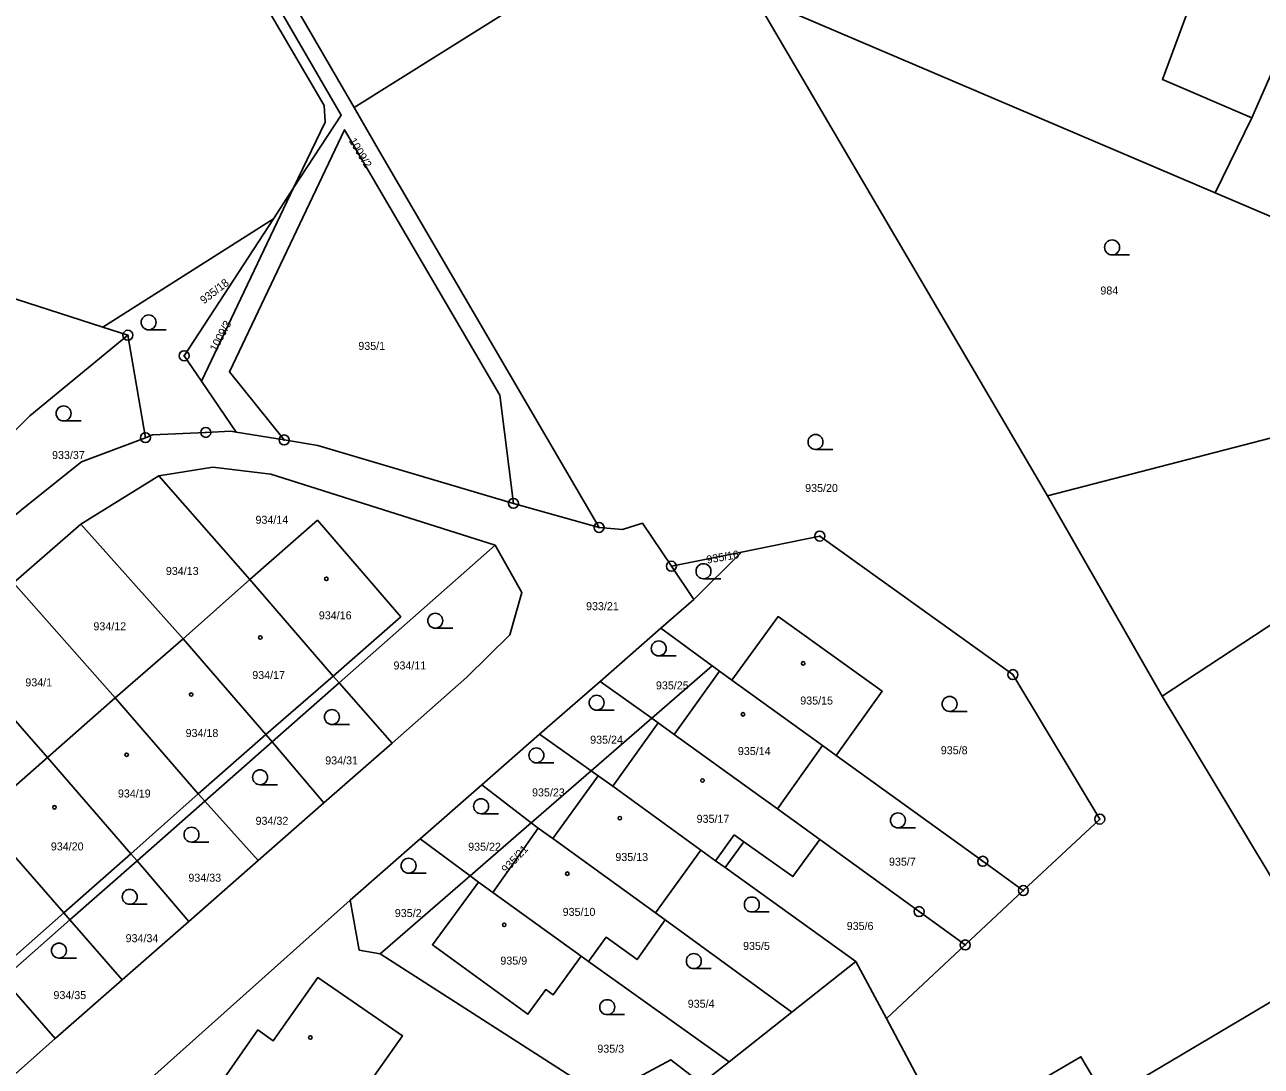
# Model space of a CAD drawing. Extents: x -587171 to -555306, y -1167727 to -1074732.
# Drawn here: x -560154.7 to -560030.6, y -1077489.4 to -1077384.9 of the extents above; entities that cross this region are included whole.
import ezdxf

# ---------------------------------------------------------------- set-up
doc = ezdxf.new("R2010")
doc.units = 0
for name, color, linetype in [('Hranice parcel', 7, 'Continuous'), ('Parcelní čísla', 7, 'Continuous'), ('Vnitřní kresba', 7, 'Continuous'), ('Značky bodu BP', 7, 'Continuous'), ('Značky budov', 7, 'Continuous'), ('Značky kultur', 7, 'Continuous')]:
    doc.layers.add(name, color=color, linetype=linetype)

msp = doc.modelspace()

# ---------------------------------------------------------------- linework, layer by layer
at = {"layer": 'Hranice parcel'}
for p, q in [((-560124.64, -1077392.99), (-560149.36, -1077350.77)), ((-560129.37, -1077379.84), (-560121.62, -1077393.21)), ((-560052.04, -1077432.19), (-560081.46, -1077382.08)), ((-560104.36, -1077382.36), (-560121.62, -1077393.21)), ((-560035.23, -1077401.78), (-560077.14, -1077383.92)), ((-560029.21, -1077388.91), (-560031.56, -1077394.23)), ((-560124.54, -1077394.67), (-560124.64, -1077392.99)), ((-560031.56, -1077394.23), (-560035.23, -1077401.78)), ((-560127.7, -1077401.28), (-560124.54, -1077394.67)), ((-560127.7, -1077401.28), (-560136.95, -1077420.66)), ((-560129.72, -1077404.38), (-560127.7, -1077401.28)), ((-560015.02, -1077410.41), (-560035.23, -1077401.78)), ((-560129.72, -1077404.38), (-560146.85, -1077415.24)), ((-560144.32, -1077416.06), (-560146.85, -1077415.24)), ((-560142.56, -1077426.34), (-560144.32, -1077416.06)), ((-560133.47, -1077425.78), (-560136.95, -1077420.66)), ((-560009.14, -1077421.01), (-560052.04, -1077432.19)), ((-560133.47, -1077425.78), (-560133.99, -1077425.69)), ((-560128.64, -1077426.57), (-560133.47, -1077425.78)), ((-560040.54, -1077452.27), (-560002.46, -1077427.25)), ((-560149.03, -1077435.03), (-560141.21, -1077430.16)), ((-560132.1, -1077440.57), (-560141.21, -1077430.16)), ((-560097.05, -1077435.35), (-560105.64, -1077432.93)), ((-560098.55, -1077432.78), (-560097.05, -1077435.35)), ((-560040.54, -1077452.27), (-560052.04, -1077432.19)), ((-560155.8, -1077440.89), (-560149.03, -1077435.03)), ((-560138.78, -1077446.54), (-560149.03, -1077435.03)), ((-560094.7, -1077435.56), (-560097.05, -1077435.35)), ((-560107.47, -1077437.12), (-560123.14, -1077450.94)), ((-560082.76, -1077437.82), (-560089.79, -1077439.24)), ((-560082.76, -1077437.82), (-560087.55, -1077442.57)), ((-560087.55, -1077442.57), (-560089.79, -1077439.24)), ((-560145.61, -1077452.45), (-560155.8, -1077440.89)), ((-560138.78, -1077446.54), (-560132.1, -1077440.57)), ((-560132.1, -1077440.57), (-560123.73, -1077450.27)), ((-560090.85, -1077445.46), (-560087.55, -1077442.57)), ((-560096.95, -1077450.8), (-560090.85, -1077445.46)), ((-560090.85, -1077445.46), (-560085.69, -1077449.24)), ((-560145.61, -1077452.45), (-560138.78, -1077446.54)), ((-560162.51, -1077446.85), (-560152.39, -1077458.44)), ((-560085.69, -1077449.24), (-560091.76, -1077454.5)), ((-560123.73, -1077450.27), (-560123.14, -1077450.94)), ((-560129.86, -1077456.86), (-560123.14, -1077450.94)), ((-560123.14, -1077450.94), (-560117.82, -1077456.99)), ((-560103.01, -1077456.1), (-560096.95, -1077450.8)), ((-560091.76, -1077454.5), (-560096.95, -1077450.8)), ((-560074.64, -1077457.23), (-560083.71, -1077450.68)), ((-560152.39, -1077458.44), (-560145.61, -1077452.45)), ((-560028.24, -1077472.73), (-560040.54, -1077452.27)), ((-560091.76, -1077454.5), (-560097.83, -1077459.77)), ((-560108.82, -1077461.19), (-560103.01, -1077456.1)), ((-560097.83, -1077459.77), (-560103.01, -1077456.1)), ((-560136.61, -1077462.81), (-560129.86, -1077456.86)), ((-560129.86, -1077456.86), (-560124.66, -1077462.99)), ((-560117.82, -1077456.99), (-560124.66, -1077462.99)), ((-560074.64, -1077457.23), (-560079.16, -1077463.59)), ((-560073.26, -1077458.23), (-560074.64, -1077457.23)), ((-560159.18, -1077464.39), (-560152.39, -1077458.44)), ((-560097.83, -1077459.77), (-560103.86, -1077465)), ((-560115.01, -1077466.61), (-560108.82, -1077461.19)), ((-560103.86, -1077465), (-560108.82, -1077461.19)), ((-560143.4, -1077468.8), (-560136.61, -1077462.81)), ((-560136.61, -1077462.81), (-560131.24, -1077468.77)), ((-560124.66, -1077462.99), (-560131.24, -1077468.77)), ((-560079.16, -1077463.59), (-560074.91, -1077466.67)), ((-560103.86, -1077465), (-560109.99, -1077470.31)), ((-560103.86, -1077465), (-560103.16, -1077465.54)), ((-560122.01, -1077472.74), (-560115.01, -1077466.61)), ((-560109.99, -1077470.31), (-560115.01, -1077466.61)), ((-560103.16, -1077465.54), (-560107.69, -1077471.98)), ((-560086.83, -1077467.73), (-560091.39, -1077474.04)), ((-560064.94, -1077473.9), (-560074.91, -1077466.67)), ((-560150.14, -1077474.73), (-560143.4, -1077468.8)), ((-560143.4, -1077468.8), (-560138.19, -1077474.88)), ((-560131.24, -1077468.77), (-560138.19, -1077474.88)), ((-560119.01, -1077478.13), (-560109.99, -1077470.31)), ((-560109.15, -1077470.93), (-560109.99, -1077470.31)), ((-560071.27, -1077478.91), (-560084.38, -1077469.49)), ((-560107.69, -1077471.98), (-560109.15, -1077470.93)), ((-560154.78, -1077502.03), (-560122.01, -1077472.74)), ((-560098.84, -1077478.38), (-560107.69, -1077471.98)), ((-560060.31, -1077477.25), (-560054.48, -1077471.79)), ((-560091.39, -1077474.04), (-560090.42, -1077474.74)), ((-560060.31, -1077477.25), (-560064.94, -1077473.9)), ((-560156.85, -1077480.65), (-560150.14, -1077474.73)), ((-560150.14, -1077474.73), (-560144.88, -1077480.75)), ((-560138.19, -1077474.88), (-560144.88, -1077480.75)), ((-560077.71, -1077484), (-560090.42, -1077474.74)), ((-560068.21, -1077484.64), (-560060.31, -1077477.25)), ((-560098.11, -1077478.91), (-560098.84, -1077478.38)), ((-560084.01, -1077488.99), (-560098.11, -1077478.91)), ((-560077.71, -1077484), (-560071.27, -1077478.91)), ((-560071.27, -1077478.91), (-560068.21, -1077484.64)), ((-560156.85, -1077480.65), (-560151.61, -1077486.65)), ((-560144.88, -1077480.75), (-560151.61, -1077486.65)), ((-560084.01, -1077488.99), (-560077.71, -1077484)), ((-560068.21, -1077484.64), (-560062.02, -1077496.23)), ((-560151.61, -1077486.65), (-560161.51, -1077495.35))]:
    msp.add_line(p, q, dxfattribs=at)
for points in [[(-560148.29, -1077350.22), (-560122.92, -1077393.96), (-560127.7, -1077401.28)], [(-560031.56, -1077394.23), (-560040.52, -1077390.39), (-560030.92, -1077364.43)], [(-560121.62, -1077393.21), (-560119.07, -1077397.63), (-560098.55, -1077432.78)], [(-560105.64, -1077432.93), (-560107, -1077422.07), (-560122.58, -1077395.43), (-560134.13, -1077419.73), (-560128.64, -1077426.57)], [(-560136.95, -1077420.66), (-560138.68, -1077418.12), (-560129.72, -1077404.38)], [(-560146.85, -1077415.24), (-560154.41, -1077412.81), (-560159.94, -1077411.03)], [(-560160.75, -1077430.69), (-560154.16, -1077424.16), (-560144.32, -1077416.06)], [(-560142.56, -1077426.34), (-560148.97, -1077428.76), (-560154.79, -1077433.4), (-560155.85, -1077434.33)], [(-560133.99, -1077425.69), (-560136.51, -1077425.81), (-560141.84, -1077426.07), (-560142.56, -1077426.34)], [(-560105.64, -1077432.93), (-560125.28, -1077427.12), (-560128.64, -1077426.57)], [(-560141.21, -1077430.16), (-560135.81, -1077429.3), (-560129.97, -1077430.01), (-560107.47, -1077437.12)], [(-560132.1, -1077440.57), (-560125.3, -1077434.62), (-560116.94, -1077444.31), (-560123.73, -1077450.27)], [(-560089.79, -1077439.24), (-560092.7, -1077434.92), (-560094.7, -1077435.56)], [(-560054.48, -1077471.79), (-560046.81, -1077464.62), (-560048.87, -1077461.19), (-560055.53, -1077450.12), (-560074.9, -1077436.22), (-560082.76, -1077437.82)], [(-560107.47, -1077437.12), (-560104.78, -1077441.88), (-560106, -1077446.12), (-560110.31, -1077450.39), (-560117.82, -1077456.99)], [(-560083.71, -1077450.68), (-560079.08, -1077444.3), (-560068.64, -1077451.79), (-560073.26, -1077458.23)], [(-560138.78, -1077446.54), (-560130.49, -1077456.12), (-560129.86, -1077456.86)], [(-560085.69, -1077449.24), (-560084.98, -1077449.76), (-560083.71, -1077450.68)], [(-560145.61, -1077452.45), (-560137.28, -1077462.07), (-560136.61, -1077462.81)], [(-560091.76, -1077454.5), (-560091.12, -1077454.96), (-560089.52, -1077456.12), (-560080.78, -1077462.42), (-560079.16, -1077463.59)], [(-560152.39, -1077458.44), (-560144.01, -1077468.09), (-560143.4, -1077468.8)], [(-560054.48, -1077471.79), (-560058.55, -1077468.85), (-560073.26, -1077458.23)], [(-560086.83, -1077467.73), (-560095.68, -1077461.32), (-560097.13, -1077460.27), (-560097.83, -1077459.77)], [(-560159.18, -1077464.39), (-560150.76, -1077474.02), (-560150.14, -1077474.73)], [(-560091.39, -1077474.04), (-560101.69, -1077466.57), (-560103.16, -1077465.54)], [(-560084.38, -1077469.49), (-560085.35, -1077468.79), (-560086.83, -1077467.73)], [(-560074.91, -1077466.67), (-560077.6, -1077470.38), (-560082.51, -1077466.89), (-560084.38, -1077469.49)], [(-560098.84, -1077478.38), (-560101.66, -1077482.26), (-560102.39, -1077481.73), (-560104.18, -1077484.2), (-560113.77, -1077477.22), (-560109.15, -1077470.93)], [(-560122.01, -1077472.74), (-560121.11, -1077477.77), (-560119.01, -1077478.13)], [(-560090.42, -1077474.74), (-560093.24, -1077478.72), (-560096.35, -1077476.47), (-560098.11, -1077478.91)], [(-560119.01, -1077478.13), (-560096.69, -1077492.45), (-560089.84, -1077488.77), (-560086.76, -1077491.16), (-560084.01, -1077488.99)], [(-560046.17, -1077492.77), (-560028.18, -1077482.1), (-560024.24, -1077479.68)], [(-560128.62, -1077496.96), (-560127.14, -1077498), (-560122.63, -1077491.58), (-560121.18, -1077492.61), (-560116.76, -1077486.38), (-560125.28, -1077480.53), (-560129.76, -1077486.88), (-560131.29, -1077485.78), (-560135.65, -1077492.06)], [(-560046.17, -1077492.77), (-560048.7, -1077488.46), (-560062.02, -1077496.23)]]:
    msp.add_lwpolyline(points, dxfattribs=at)
at = {"layer": 'Vnitřní kresba'}
for p, q in [((-560123.73, -1077450.27), (-560130.49, -1077456.12)), ((-560084.98, -1077449.76), (-560089.52, -1077456.12)), ((-560095.68, -1077461.32), (-560091.12, -1077454.96)), ((-560130.49, -1077456.12), (-560137.28, -1077462.07)), ((-560097.13, -1077460.27), (-560101.69, -1077466.57)), ((-560137.28, -1077462.07), (-560144.01, -1077468.09)), ((-560085.35, -1077468.79), (-560083.49, -1077466.19)), ((-560083.49, -1077466.19), (-560082.51, -1077466.89)), ((-560144.01, -1077468.09), (-560150.76, -1077474.02)), ((-560150.76, -1077474.02), (-560157.48, -1077479.93))]:
    msp.add_line(p, q, dxfattribs=at)
at = {"layer": 'Značky bodu BP'}
for centre, radius in [((-560144.32, -1077416.06), 0.5), ((-560144.32, -1077416.06), 0.0303), ((-560138.68, -1077418.12), 0.5), ((-560138.68, -1077418.12), 0.0303), ((-560136.51, -1077425.81), 0.5), ((-560142.56, -1077426.34), 0.5), ((-560142.56, -1077426.34), 0.0303), ((-560136.51, -1077425.81), 0.0303), ((-560128.64, -1077426.57), 0.5), ((-560128.64, -1077426.57), 0.0303), ((-560105.64, -1077432.93), 0.5), ((-560105.64, -1077432.93), 0.0303), ((-560097.05, -1077435.35), 0.5), ((-560097.05, -1077435.35), 0.0303), ((-560074.9, -1077436.22), 0.5), ((-560074.9, -1077436.22), 0.0303), ((-560089.79, -1077439.24), 0.5), ((-560089.79, -1077439.24), 0.0303), ((-560055.53, -1077450.12), 0.5), ((-560055.53, -1077450.12), 0.0303), ((-560046.81, -1077464.62), 0.5), ((-560046.81, -1077464.62), 0.0303), ((-560058.55, -1077468.85), 0.5), ((-560058.55, -1077468.85), 0.0303), ((-560054.48, -1077471.79), 0.5), ((-560054.48, -1077471.79), 0.0303), ((-560064.94, -1077473.9), 0.5), ((-560064.94, -1077473.9), 0.0303), ((-560060.31, -1077477.25), 0.5), ((-560060.31, -1077477.25), 0.0303)]:
    msp.add_circle(centre, radius, dxfattribs=at)
at = {"layer": 'Značky budov'}
for centre in [(-560124.41, -1077440.51), (-560131.04, -1077446.39), (-560076.57, -1077448.99), (-560137.97, -1077452.12), (-560082.6, -1077454.11), (-560144.45, -1077458.16), (-560086.67, -1077460.75), (-560151.69, -1077463.43), (-560094.96, -1077464.52), (-560100.23, -1077470.1), (-560106.56, -1077475.23), (-560126.01, -1077486.54)]:
    msp.add_circle(centre, 0.175, dxfattribs=at)
at = {"layer": 'Značky kultur'}
for p, q in [((-560045.57, -1077408), (-560043.82, -1077408)), ((-560142.24, -1077415.52), (-560140.49, -1077415.52)), ((-560150.77, -1077424.66), (-560149.02, -1077424.66)), ((-560075.33, -1077427.52), (-560073.58, -1077427.52)), ((-560086.57, -1077440.49), (-560084.82, -1077440.49)), ((-560113.48, -1077445.46), (-560111.73, -1077445.46)), ((-560091.06, -1077448.24), (-560089.31, -1077448.24)), ((-560097.29, -1077453.69), (-560095.54, -1077453.69)), ((-560061.88, -1077453.81), (-560060.13, -1077453.81)), ((-560123.85, -1077455.13), (-560122.1, -1077455.13)), ((-560103.34, -1077458.97), (-560101.59, -1077458.97)), ((-560131.06, -1077461.17), (-560129.31, -1077461.17)), ((-560108.88, -1077464.08), (-560107.13, -1077464.08)), ((-560067.06, -1077465.5), (-560065.31, -1077465.5)), ((-560137.94, -1077466.93), (-560136.19, -1077466.93)), ((-560116.16, -1077470.05), (-560114.41, -1077470.05)), ((-560144.14, -1077473.17), (-560142.39, -1077473.17)), ((-560081.72, -1077473.94), (-560079.97, -1077473.94)), ((-560151.24, -1077478.56), (-560149.49, -1077478.56)), ((-560087.54, -1077479.62), (-560085.79, -1077479.62)), ((-560096.23, -1077484.24), (-560094.48, -1077484.24))]:
    msp.add_line(p, q, dxfattribs=at)
for centre in [(-560045.57, -1077407.25), (-560142.24, -1077414.77), (-560150.77, -1077423.91), (-560075.33, -1077426.77), (-560086.57, -1077439.74), (-560113.48, -1077444.71), (-560091.06, -1077447.49), (-560097.29, -1077452.94), (-560061.88, -1077453.06), (-560123.85, -1077454.38), (-560103.34, -1077458.22), (-560131.06, -1077460.42), (-560108.88, -1077463.33), (-560067.06, -1077464.75), (-560137.94, -1077466.18), (-560116.16, -1077469.3), (-560144.14, -1077472.42), (-560081.72, -1077473.19), (-560151.24, -1077477.81), (-560087.54, -1077478.87), (-560096.23, -1077483.49)]:
    msp.add_circle(centre, 0.75, dxfattribs=at)

# ---------------------------------------------------------------- texts
at = {"layer": 'Parcelní čísla'}
for s, rotation, p in [('1009/2', 301, (-560122.18, -1077396.54)), ('935/18', 38, (-560136.69, -1077412.97)), ('1009/3', 62, (-560135.45, -1077417.76)), ('935/16', 10, (-560086.19, -1077438.99)), ('935/21', 47, (-560106.34, -1077470.09))]:
    msp.add_text(s, height=0.803, rotation=rotation, dxfattribs=at).set_placement(p)
for s, p in [('984', (-560046.75, -1077411.97)), ('935/1', (-560121.2, -1077417.53)), ('933/37', (-560151.93, -1077428.48)), ('935/20', (-560076.37, -1077431.79)), ('934/14', (-560131.52, -1077434.98)), ('934/13', (-560140.51, -1077440.12)), ('933/21', (-560098.35, -1077443.65)), ('934/16', (-560125.16, -1077444.57)), ('934/12', (-560147.78, -1077445.67)), ('934/11', (-560117.67, -1077449.6)), ('934/1', (-560154.61, -1077451.3)), ('934/17', (-560131.84, -1077450.56)), ('935/25', (-560091.34, -1077451.6)), ('935/15', (-560076.86, -1077453.12)), ('934/18', (-560138.53, -1077456.38)), ('935/24', (-560097.94, -1077457.05)), ('935/14', (-560083.12, -1077458.19)), ('935/8', (-560062.76, -1077458.11)), ('934/31', (-560124.52, -1077459.13)), ('934/19', (-560145.32, -1077462.45)), ('935/23', (-560103.77, -1077462.34)), ('934/32', (-560131.51, -1077465.19)), ('935/17', (-560087.26, -1077464.99)), ('934/20', (-560152.05, -1077467.76)), ('935/22', (-560110.18, -1077467.79)), ('935/13', (-560095.41, -1077468.82)), ('935/7', (-560067.96, -1077469.29)), ('934/33', (-560138.25, -1077470.9)), ('935/2', (-560117.54, -1077474.45)), ('935/10', (-560100.7, -1077474.33)), ('935/6', (-560072.2, -1077475.74)), ('934/34', (-560144.55, -1077476.97)), ('935/5', (-560082.6, -1077477.75)), ('935/9', (-560106.95, -1077479.22)), ('934/35', (-560151.79, -1077482.68)), ('935/4', (-560088.15, -1077483.55)), ('935/3', (-560097.22, -1077488.06))]:
    msp.add_text(s, height=0.803, dxfattribs=at).set_placement(p)

doc.saveas('drawing.dxf')
